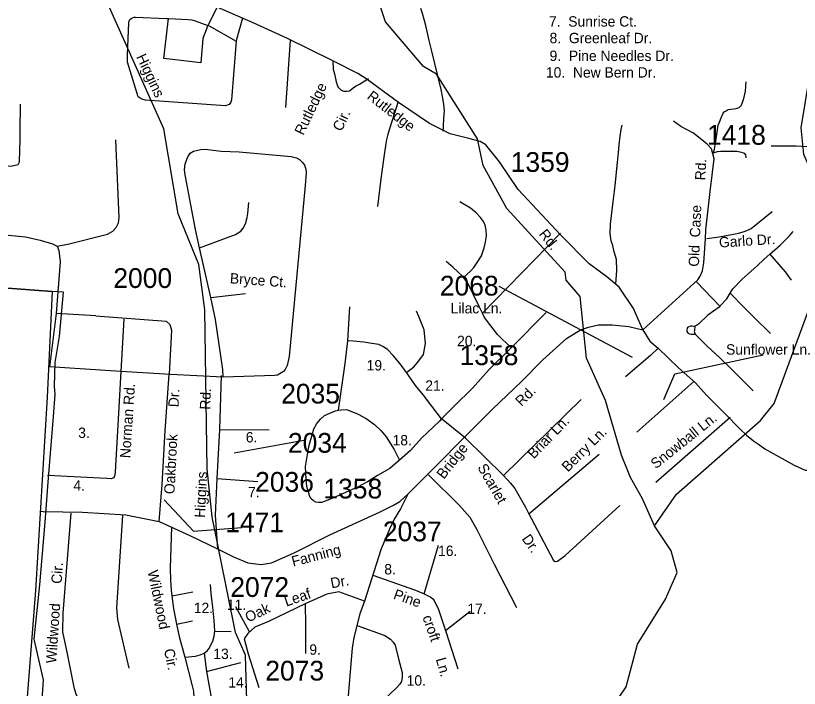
# Model space of a CAD drawing. Extents: x 884530 to 1028605, y 526725 to 653634.
# Drawn here: x 948735 to 953687, y 629856 to 634111 of the extents above; entities that cross this region are included whole.
import ezdxf

# ---------------------------------------------------------------- set-up
doc = ezdxf.new("R2010")
doc.units = 0
for name, color, linetype in [('Exist Boundary Political City Limit New', 7, 'Continuous'), ('Exist Boundary Political CountyLine', 7, 'Continuous'), ('Exist Hydrographic Creek Single Shore', 7, 'Continuous'), ('Exist Hydrographic Creek Single Shore Label', 7, 'Continuous'), ('Exist Road Non-System Type 51', 7, 'Continuous'), ('Exist Road Non-System Type 51 Label', 7, 'Continuous'), ('Exist Road Secondary Type 51 Attributed', 7, 'Continuous'), ('Exist Road Secondary Type 51 Label', 7, 'Continuous'), ('Exist Road Secondary Type 51 Number Label', 7, 'Continuous'), ('Map Preparation Boundary City Limit Buffer Line', 7, 'Continuous')]:
    doc.layers.add(name, color=color, linetype=linetype)

msp = doc.modelspace()

# ---------------------------------------------------------------- linework, layer by layer
at = {"layer": 'Exist Boundary Political City Limit New'}
msp.add_lwpolyline([(948896.5, 629686.2), (948910.8, 629910.9), (948852.4, 630167.8), (948887.9, 630512), (948921.7, 630906.4), (948939.8, 631161.3), (948972.8, 631576.2), (948983.9, 631714.8), (948980.8, 631767.4), (948985.2, 631918.1), (949010.8, 632080.6), (949037.1, 632362), (948964.6, 632366.4), (948119.9, 632428.4)], dxfattribs=at)
at = {"layer": 'Exist Boundary Political CountyLine'}
msp.add_lwpolyline([(947959.7, 632442.8), (948964.6, 632366.4), (948934.3, 631697.1), (948859.3, 630475.6), (948784, 629504.5), (948730.2, 628906.2)], dxfattribs=at)
at = {"layer": 'Exist Hydrographic Creek Single Shore'}
for points in [[(950157.5, 627642), (950002, 628189.9), (950022.9, 628537.3), (950161.2, 628908.7), (950213.4, 629199.7), (950186.1, 630066.6), (950124.5, 630208.9), (949975.7, 630940.4), (949944.9, 631243), (949930.8, 632250.8), (949891.2, 632537), (949761, 632857.9), (949671.9, 633394.7), (949254.9, 634328.5), (949160.4, 634481.3), (949095.4, 634758.3), (948961.5, 634980.8), (948953.7, 635047.2)], [(952772.8, 630884.9), (952695, 631054.2), (952620.5, 631189.6), (952563, 631331.7), (952461.5, 631676), (952343.1, 631943.5), (952302.4, 632334.4), (952214.2, 632437.9), (952207.7, 632487.4), (951838.5, 632891.8), (951690, 633163.9), (951654.3, 633332), (951393.7, 633740.8), (951312, 633788.4), (951072, 634072.2), (950899.1, 634594.1), (950919.6, 634916.1)], [(952914.9, 630588.7), (952877.7, 630725.8), (952772.8, 630884.9), (952911.5, 631084.6), (953441.5, 631550.3), (953528.8, 631656.8), (953797.1, 632389.8), (953874.5, 632460.4), (953915.3, 632666.4), (953888.5, 632844.1), (953810.2, 633018.3), (953715.4, 633231.6), (953698.5, 633400.8), (953752.6, 633734.3), (953826, 634131.8), (953830, 634473), (954013.6, 634708.9), (953995.2, 634893), (953983.7, 634919.4)], [(951775.5, 628705), (951846, 628799.3), (951937.4, 628846.7), (952201.3, 629016), (952289.3, 629127.7), (952407.7, 629520.4), (952495.6, 629723.5), (952593.8, 629865.7), (952664.5, 630135), (952840.5, 630419.4), (952914.9, 630588.7)]]:
    msp.add_lwpolyline(points, dxfattribs=at)
at = {"layer": 'Exist Road Non-System Type 51'}
for p, q in [((950008.5, 634165), (949949.8, 634048.5)), ((950469.2, 633956.4), (950440.3, 633528.9)), ((951685, 632228.2), (952177.1, 632734.4)), ((949969.1, 632327.4), (949897.4, 632642.6)), ((953037.3, 632427.4), (953185.5, 632273.4)), ((949969.1, 632327.4), (950186.5, 632353.5)), ((948990.6, 632227.9), (948949.3, 631890.4)), ((950834.9, 632054.1), (950846.7, 632268.6)), ((951866.6, 632010.3), (952088.1, 632232.8)), ((949417.7, 632190.1), (949400, 631860.5)), ((949400, 631860.5), (948949.3, 631890.4)), ((949400, 631860.5), (949380.2, 631519.9)), ((949712.2, 631841.2), (949400, 631860.5)), ((950046.1, 631824.6), (949712.2, 631841.2)), ((953019.4, 631797.8), (952659.7, 631476.5)), ((951817, 631202.2), (952308.4, 631684)), ((951577.3, 631439.4), (951426.5, 631559.9)), ((953249.9, 631568.8), (952779.8, 631158.2)), ((951577.3, 631439.4), (951817, 631202.2)), ((951978.1, 630960.6), (952421.5, 631337.4)), ((951316.6, 630454.8), (951407.7, 630762.1)), ((949721.1, 630440.6), (949854.5, 630466.2)), ((950213, 630213.4), (950127.1, 630371.3)), ((951450.6, 630222.2), (951606.9, 630344.5)), ((949750.8, 630262.3), (949851.6, 630282.4)), ((949993.6, 630217.7), (950095.6, 630215.5)), ((951450.6, 630222.2), (951529.8, 629980.7)), ((949926.1, 630079.2), (949940.9, 629962.4)), ((949940.9, 629962.4), (950158, 630020.4)), ((949940.9, 629962.4), (949975.3, 629776.3))]:
    msp.add_line(p, q, dxfattribs=at)
for points in [[(951436.3, 633380.5), (951437.4, 633399.1), (951438.2, 633411.3), (951440.9, 633462.9), (951444, 633509.3), (951440.9, 633549.4), (951434.6, 633588.4), (951424, 633644.3), (951364, 633885.9), (951347, 633954.5), (951327, 634048.3), (951304.9, 634123.2), (951295.1, 634155.4)], [(950128.6, 633948.3), (950099.7, 633578.7), (950095.1, 633563.2), (950083.6, 633549.6), (950060.6, 633540.2), (949552.3, 633576.7), (949528.2, 633583.7), (949509.3, 633597.6), (949440.4, 633815.9), (949440.4, 633847.5), (949440.4, 633861.9), (949450.2, 634066.5), (949451.8, 634077.3), (949457.1, 634086.4), (949464.1, 634092.9), (949472.4, 634097.4), (949483.4, 634100.2), (949492.9, 634100.8), (949688.5, 634092.2), (949700.7, 634091.7)], [(949949.8, 634048.5), (949917.1, 633965.3), (949905.5, 633813.1), (949670, 633839), (949700.7, 634091.7)], [(949700.7, 634091.7), (949824.9, 634086.9), (949849, 634083.9), (949868.6, 634078.4), (949949.8, 634048.5)], [(950168.6, 634094.2), (950129.6, 633959.6), (950128.6, 633948.3)], [(949949.8, 634048.5), (949957.3, 634045.7), (950128.6, 633948.3)], [(950740.1, 633825.9), (950741.6, 633772.5), (950748.8, 633741.7), (950759.7, 633692.7), (950770.6, 633660), (950785.1, 633645.5), (950792.3, 633640), (950808.6, 633632.8), (950830.4, 633632.8), (950844.9, 633634.6), (950854, 633643.7), (950868.5, 633654.6), (950883, 633665.4), (950906.6, 633678.1), (950963.8, 633712.1)], [(953143.9, 633244), (953151.1, 633266.9), (953160.5, 633316), (953167, 633373.1), (953174.4, 633418.5), (953182.8, 633436.5), (953192.3, 633464), (953202.9, 633490.4), (953212.4, 633502.1), (953224, 633509.5), (953236.7, 633517.9), (953253.6, 633520), (953273.7, 633521.1), (953288.5, 633523.2), (953307.5, 633530.6), (953321.3, 633544.4), (953326.6, 633558.1), (953333, 633573), (953338.2, 633595.1), (953346.6, 633633.2), (953351.9, 633692.4)], [(951152.5, 633568.5), (951087.2, 633361.8), (951079.1, 633327.9), (951073.9, 633301.5), (951061.2, 633215), (951043.3, 633078.9), (951022.2, 632902.8)], [(948517.4, 633185.6), (948650.1, 633162), (948701.4, 633158.9), (948723.9, 633162), (948750.1, 633170), (948759.1, 633185.9), (948762.5, 633327.8), (948762.5, 633380), (948764.7, 633550.4)], [(952528.5, 632414), (952534.6, 632498.7), (952531.5, 632567.5), (952516.5, 632616.4), (952508.3, 632656.3), (952497.2, 632687.4), (952490.7, 632731.3), (952493.6, 632792.6), (952501.6, 632863.9), (952510.1, 632932.9), (952518.1, 632999.7), (952524.6, 633056.4), (952531.8, 633121.3), (952537.9, 633182.1), (952543.5, 633245.1), (952548.2, 633293.2), (952555.8, 633348.3), (952561, 633390.5), (952567.4, 633418.5)], [(948996.7, 632652.3), (949073.6, 632668.1), (949315.5, 632729.4), (949348.4, 632748.7), (949369.9, 632771.5), (949383.6, 632799.8), (949388.2, 632832.8), (949368.6, 633326.3)], [(954140, 633254.2), (954102.4, 633254), (953963.4, 633263.5), (953803, 633277.6), (953666.3, 633284.8), (953508.4, 633284.8)], [(949897.4, 632642.6), (949872.1, 632757.8), (949804.9, 633103.6), (949801.9, 633136.4), (949805.4, 633174.1), (949822, 633218.3), (949837.6, 633241.6), (949859.5, 633253.7), (949904.9, 633263.7), (949931.7, 633265.5), (950032.9, 633252.8), (950146.1, 633250.3), (950474.7, 633219.5), (950509.9, 633210.5), (950528.3, 633201.4), (950549.9, 633179.5), (950559, 633165.5), (950568.9, 633140.7), (950569.9, 633116.9), (950564.1, 633036.7), (950462.5, 631955.3), (950451, 631897.1), (950438, 631871.8), (950428.3, 631860.8), (950389.1, 631837.5), (950372.3, 631834.6), (950046.1, 631824.6)], [(953143.9, 633244), (953170.1, 633250.5), (953190.1, 633252.6), (953226.1, 633252.6), (953265.3, 633252.6), (953291.6, 633252.6), (953322.1, 633248), (953338.1, 633241), (953346.7, 633230), (953349.1, 633211.8)], [(948517.4, 633185.6), (948536.9, 633151.4), (948538.8, 633050.1), (948533.2, 632830.8), (948536.9, 632781.1), (948551.7, 632757.1), (948586.7, 632735), (948647.4, 632725.8), (948796.6, 632711.1), (948890.5, 632690.8), (948967, 632666.8), (948996.7, 632652.3)], [(949897.4, 632642.6), (950123.8, 632727.6), (950157, 632747.1), (950172.3, 632767.6), (950186.6, 632794.5), (950198.2, 632833.6), (950202.6, 632858.4), (950207.8, 632928.7)], [(951564.5, 632454.8), (951608.5, 632494.3), (951629.5, 632518), (951655.8, 632554.8), (951679.5, 632591.6), (951695.1, 632643.2), (951704.3, 632677.3), (951709.6, 632721.1), (951708.4, 632754.1), (951702.1, 632784.6), (951690.5, 632809.4), (951673.2, 632833.7), (951644.4, 632864.2), (951608.6, 632892.5), (951542.1, 632933.8)], [(953102.6, 632700.8), (953180.1, 632711.5), (953303.8, 632735.5), (953338.6, 632746.2), (953365.4, 632756.9), (953383.2, 632764.9), (953515.9, 632871)], [(953499.7, 632601.6), (953566.7, 632658.1), (953624.1, 632717.3), (953647.4, 632744.9)], [(948996.7, 632652.3), (949006.6, 632624.5), (949015.8, 632554.4), (948990.6, 632227.9)], [(953250.1, 632354.9), (953267, 632382.4), (953326.3, 632443.4), (953420.6, 632528.6), (953465, 632571.1), (953499.7, 632601.6)], [(953499.7, 632601.6), (953598.2, 632489.7), (953635.7, 632438.4)], [(951564.5, 632454.8), (951558.4, 632462.7), (951500.5, 632518), (951455, 632556.5)], [(951685, 632228.2), (951663.7, 632270.6), (951626.8, 632349.6), (951592.7, 632417.9), (951564.5, 632454.8)], [(950046.1, 631824.6), (950042.9, 631873.4), (949996.7, 632189.8), (949969.1, 632327.4)], [(953185.5, 632273.4), (953228.2, 632319.5), (953250.1, 632354.9)], [(953250.1, 632354.9), (953337.4, 632267.7), (953402.2, 632201.1), (953506, 632101.2)], [(949241.8, 632211.9), (948990.6, 632227.9)], [(951204, 631853.8), (951249.9, 631888.8), (951275.4, 631920), (951311.2, 631968), (951324.3, 632036.4), (951316.4, 632123.2), (951282.2, 632207.5), (951268.1, 632241.1)], [(951866.6, 632010.3), (951779.5, 632094.3), (951737.4, 632149.6), (951698, 632202.2), (951685, 632228.2)], [(953185.5, 632273.4), (953180.1, 632267.7), (953108.5, 632215.4), (953049.8, 632160.2), (953036.5, 632151.1), (953027.3, 632146.5)], [(953027.3, 632146.5), (953019.2, 632145.2), (953010.2, 632146.2), (952999.4, 632145.9), (952988.6, 632143.1), (952982.5, 632139.7), (952978.6, 632133.2), (952976.4, 632121.5), (952976.7, 632113.7), (952980.5, 632106.9), (952985.8, 632101.7), (952992, 632098.7), (953004.3, 632095.5), (953016.7, 632095.5), (953029.6, 632096.5)], [(953027.3, 632146.5), (953025.8, 632135.8), (953024.5, 632127.7), (953023.8, 632119.5), (953023.5, 632112.7), (953025.8, 632103.6), (953029.6, 632096.5)], [(953029.6, 632096.5), (953105.7, 632021.1), (953185.7, 631945.8), (953263.3, 631869.9), (953333.7, 631799.6), (953395.2, 631738.2)], [(950775.8, 631615.5), (950816, 631910.2), (950834.9, 632054.1)], [(951204, 631853.8), (951164, 631908.2), (951120.4, 631960.4), (951083.9, 631998.5), (951055.5, 632017.7), (951029.1, 632030.1), (950986.1, 632037.4), (950934.8, 632045.4), (950866.9, 632052.5), (950834.9, 632054.1)], [(951426.5, 631559.9), (951506.7, 631641), (951621.5, 631754.1), (951727, 631873.1), (951866.6, 632010.3)], [(951426.5, 631559.9), (951364.7, 631640.5), (951312.2, 631711.5), (951260.9, 631772.4), (951215.1, 631838.9), (951204, 631853.8)], [(951161.2, 631300.3), (951098.3, 631246.4), (951022.2, 631201.6), (950958.5, 631162.6), (950895.8, 631127.8), (950822.9, 631098.1), (950757.6, 631067.3), (950695.9, 631042.2), (950666.8, 631031.4), (950648.4, 631031.2), (950630.6, 631034.2), (950617.4, 631042), (950602.4, 631055.3), (950593.3, 631070.4), (950584.8, 631096.9), (950575.3, 631132.6), (950570.1, 631179.4), (950567.3, 631259.6), (950578, 631335.6), (950590.3, 631394.9), (950606.9, 631451.2), (950619.4, 631498.1), (950637.3, 631531.9), (950660.4, 631559.4), (950686.5, 631581), (950720, 631597.3), (950755.8, 631612.2), (950775.8, 631615.5)], [(950775.8, 631615.5), (950791.2, 631618.1), (950825.7, 631619.7), (950864.1, 631604.2), (950900.2, 631591.4), (950950.7, 631563.2), (951001.5, 631525.4), (951045, 631485.9), (951076.1, 631447.2), (951101.5, 631407), (951127.7, 631367.8), (951161.2, 631300.3)], [(951426.5, 631559.9), (951413.4, 631546.6), (951299.2, 631437.9), (951230.4, 631361.1), (951161.2, 631300.3)], [(949380.2, 631519.9), (949362.7, 631224.9), (949361.6, 631205.9), (949356, 631188.7), (949339, 631181.1), (949311.8, 631182.6), (948935.5, 631202.4)], [(951344.5, 631206), (951538.7, 631012.1), (951605.2, 630938.1), (951648.7, 630862), (951759.4, 630641.3), (951900.7, 630367.9)], [(951817, 631202.2), (951861.4, 631154.8), (951888.5, 631120.7), (951957.3, 631001.6), (951978.1, 630960.6)], [(951978.1, 630960.6), (951992.7, 630931.6), (952132.8, 630664.9), (952143.7, 630658.4), (952158.2, 630659.7), (952206.7, 630696.9), (952553.6, 631012.1)], [(949804.7, 630052.6), (949851.1, 629871.4), (949858, 629839), (949861.4, 629797.6), (949861.5, 629773.4), (949854.1, 629750.3), (949838.5, 629731), (949819.2, 629716.2), (949794.6, 629710.9), (949739.7, 629713.2), (949593.3, 629716.9), (949365.2, 629734.7), (949276.7, 629743.6), (949205.5, 629750.3), (949175.7, 629758.4), (949152.7, 629771.1), (949132.6, 629791.1), (949118.5, 629814.2), (949106.6, 629853.6), (949060.6, 630085.5), (949033, 630214.7), (949035.3, 630331), (949086, 630964.7)], [(949410.8, 630949), (949371.9, 630365.4), (949378.5, 630291.2), (949449.9, 629983.6)], [(949718.5, 630877.4), (949710.6, 630617.4), (949714, 630540.1), (949718.1, 630477), (949721.1, 630440.6)], [(950990.9, 630571.2), (951260.5, 630477.9), (951316.6, 630454.8)], [(949993.6, 630217.7), (949990.1, 630285.3), (949980.4, 630369.3), (949970.7, 630455.5), (949965.9, 630513.5)], [(951316.6, 630454.8), (951358.2, 630433.5), (951371.2, 630423.3), (951379.9, 630412), (951406, 630355.1), (951450.6, 630222.2)], [(949721.1, 630440.6), (949731.5, 630361.9), (949750.8, 630262.3)], [(949750.8, 630262.3), (949768.6, 630183.5), (949804.7, 630052.6)], [(950893, 630254.3), (951067.3, 630189.8), (951103, 630166.8), (951121.1, 630149.2), (951132.8, 630129.6), (951155.8, 630035.1), (951177, 629957.2), (951177, 629928.1), (951173, 629900.4), (951161.2, 629880.6), (951142.7, 629860.8), (950963.1, 629689.1)], [(949926.1, 630079.2), (949944.3, 630092.7), (949954.7, 630106), (949980.7, 630155.1), (949989.9, 630186), (949993.6, 630217.7)], [(950861.9, 630109.8), (950834.1, 629786.7), (950836.9, 629680.2), (950862.3, 629421), (950854.4, 629357.4), (950830.7, 629323.6), (950793.5, 629266), (950692.3, 629144.8), (950681.8, 629127.2), (950627.7, 629079.8), (950539.7, 628981.7), (950401, 628829.3), (950289.3, 628704.1), (950198, 628609.3), (950128.5, 628554.9), (950072.8, 628488.4), (950025.4, 628444.4), (949957.7, 628363.2), (949903.6, 628312.4), (949873.1, 628251.5), (949863, 628170.2), (949646.5, 628014.5), (949473.9, 627824.9)], [(949804.7, 630052.6), (949872.2, 630059.9), (949901, 630067.6), (949926.1, 630079.2)]]:
    msp.add_lwpolyline(points, dxfattribs=at)
at = {"layer": 'Exist Road Non-System Type 51 Label'}
msp.add_lwpolyline([(952831.7, 631682.4), (952900.5, 631845.9), (953459.5, 631966.4)], dxfattribs=at)
at = {"layer": 'Exist Road Secondary Type 51 Attributed'}
for p, q in [((950021.9, 631493.9), (950336.4, 631491.1)), ((950005.6, 631183.8), (950264.5, 631165.5))]:
    msp.add_line(p, q, dxfattribs=at)
for points in [[(952698.1, 632124.6), (952639, 632257.6), (952549.6, 632392.9), (952471.2, 632458.3), (952360, 632541.2), (952176.9, 632724.4), (951909.9, 633010.7), (951792.2, 633185.2), (951705.1, 633294.3), (951670.2, 633313.9), (951598.3, 633333.5), (951480.6, 633364.1), (951349.8, 633429.5), (951153.6, 633560.4), (950956.1, 633707.8), (950897.2, 633744.8), (950740.1, 633825.9), (950452.6, 633965.1), (950234.7, 634065.5), (950008.5, 634165)], [(952698.1, 632124.6), (953046.5, 632439.4), (953060.7, 632462.7), (953075.7, 632496.5), (953084.6, 632547.6), (953093.4, 632701.8), (953097.2, 632756.7), (953123.6, 632998.6), (953149.6, 633205.3), (953131.1, 633268.6), (953105.6, 633298.2), (953017.7, 633366.6), (952938.7, 633409.7), (952891.3, 633442.3)], [(949241.8, 632211.9), (949686.4, 632178.7), (949708.8, 632158.3), (949719, 632121.5), (949704.7, 631844.1)], [(951213.9, 631084.8), (951748.4, 631621.8), (951931.6, 631797.8), (952066, 631934.6), (952214.8, 632069.3), (952304.8, 632123.4), (952355.5, 632141.4), (952417.7, 632154.5), (952504.5, 632156.1), (952610.7, 632144.9), (952661.5, 632131.9), (952698.1, 632124.6)], [(952698.1, 632124.6), (952743.4, 632051.3), (952795.8, 632007.1)], [(952795.8, 632007.1), (952746.7, 631961.3), (952589.6, 631825.4)], [(952795.8, 632007.1), (952922.6, 631884.3), (953030.4, 631787.6), (953101.4, 631710), (953219.4, 631592.1), (953253.5, 631557.3), (953273.4, 631535.9), (953312.3, 631495.8), (953354.2, 631456.9), (953397.2, 631421.9), (953428.6, 631400.2), (953469.3, 631370.5), (953522.2, 631340.6), (953579.3, 631309.3), (953654.3, 631268.4), (953723.3, 631236.8), (953735.4, 631235.2), (953776.5, 631223.9), (953845.6, 631198.9), (953907.5, 631179.3), (954035.4, 631142.6), (954080.8, 631129.5), (954115.9, 631117.3)], [(949641.5, 630912.5), (949659.9, 631145), (949680.3, 631485.7), (949704.7, 631844.1)], [(950032.9, 631833.9), (950021.9, 631493.9)], [(950021.9, 631493.9), (950005.6, 631183.8)], [(950005.6, 631183.8), (949995.4, 630952), (950009.2, 630738.1)], [(950009.2, 630738.1), (950111.1, 630687.1), (950202.8, 630650.3), (950286.4, 630640.1), (950351.6, 630650.3), (950494.3, 630713.6), (950720.6, 630827.8), (951033.1, 630970), (951122.8, 631014.2), (951162.5, 631037.7), (951213.9, 631084.8)], [(951213.9, 631084.8), (951167, 630991.6), (951127.7, 630925.5), (951096.2, 630862.5), (951044.3, 630739.6), (950940, 630408.6)], [(948889.6, 630976.9), (948907.7, 630975.7)], [(948907.7, 630975.7), (949156.4, 630971.6), (949431.6, 630953.3), (949641.5, 630912.5)], [(949641.5, 630912.5), (949835.9, 630823.7), (950009.2, 630738.1)], [(950940, 630408.6), (950776, 630467.2), (950701.9, 630451.6), (950563.3, 630391)], [(950940, 630408.6), (950909.5, 630327.3), (950871.7, 630178.2), (950861.9, 630109.8)], [(950563.3, 630391), (950333, 630279.7), (950245.2, 630242.6), (950202.2, 630203.6), (950178.8, 630170.4), (950204.2, 630074.7), (950270.6, 629861.8)], [(950563.3, 630391), (950567.2, 630256.3), (950565.3, 630076.6)]]:
    msp.add_lwpolyline(points, dxfattribs=at)
at = {"layer": 'Exist Road Secondary Type 51 Number Label'}
for points in [[(952633.9, 631949.2), (951791, 632396.7)], [(950115.1, 631345), (950556.8, 631426.8)], [(949673.5, 631047.6), (949858.8, 630851.2), (950164.2, 630873)]]:
    msp.add_lwpolyline(points, dxfattribs=at)
at = {"layer": 'Map Preparation Boundary City Limit Buffer Line'}
msp.add_lwpolyline([(948896.5, 629686.2), (948910.8, 629910.9), (948852.4, 630167.8), (948887.9, 630512), (948921.7, 630906.4), (948939.8, 631161.3), (948972.8, 631576.2), (948983.9, 631714.8), (948980.8, 631767.4), (948985.2, 631918.1), (949010.8, 632080.6), (949037.1, 632362), (948964.6, 632366.4), (948119.9, 632428.4)], dxfattribs=at)

# ---------------------------------------------------------------- texts
at = {"layer": 'Exist Hydrographic Creek Single Shore Label'}
msp.add_text('Higgins', height=65.62, rotation=295.154, dxfattribs=at).set_placement((949494.8, 633850.3))
msp.add_text('Higgins', height=65.62, rotation=295.154, dxfattribs=at).set_placement((949494.8, 633850.3))
at = {"layer": 'Exist Road Non-System Type 51 Label'}
for s, height, rotation, p in [('Rutledge', 65.62, 64.4616, (950552.5, 633349.8)), ('Cir.', 65.62, 64.4616, (950793.7, 633373.8)), ('Garlo Dr.', 65.62, 3.6709, (953181.6, 632643.6)), ('Bryce Ct.', 65.62, 355.8391, (950086.7, 632417.9)), ('Briar Ln.', 65.62, 45.9404, (952008.7, 631303.3)), ('Snowball Ln.', 65.617, 38.6561, (952780.6, 631241.1)), ('Berry Ln.', 65.62, 44.943, (952224.2, 631220.8)), ('Scarlet', 65.62, 299.7878, (951650.8, 631254.1)), ('Dr.', 65.62, 305.5132, (951930.1, 630801.4)), ('Cir.', 65.62, 86.115, (949025, 630515.6)), ('Wildwood', 65.62, 281.7181, (949568.1, 630596.4)), ('Pine', 65.62, 340.8506, (951117, 630424.1)), ('Wildwood', 65.62, 86.115, (948990.8, 630012.6)), ('croft', 65.62, 289.3285, (951304.3, 630306.8)), ('Cir.', 65.62, 281.7181, (949671, 630100.2)), ('Ln.', 65.62, 286.0297, (951389.2, 630041.1))]:
    msp.add_text(s, height=height, rotation=rotation, dxfattribs=at).set_placement(p)
for s, height, p in [('20.', 65.62, (951524.3, 632020.3)), ('Sunflower Ln.', 65.617, (953224.1, 631967)), ('19.', 65.62, (950952.9, 631866.8)), ('21.', 65.62, (951323.4, 631738.4)), ('3.', 65.62, (949129.8, 631440.1)), ('18.', 65.62, (951116.5, 631393)), ('4.', 65.62, (949099.2, 631106)), ('16.', 65.62, (951404.2, 630693.4)), ('12.', 65.62, (949860.3, 630332.1)), ('11.', 65.62, (950069.7, 630352.3)), ('17.', 65.62, (951589.4, 630327.3)), ('13.', 65.62, (949983.8, 630042.1)), ('14.', 65.62, (950078.8, 629861.4)), ('10.', 65.62, (951205.4, 629873.6))]:
    msp.add_text(s, height=height, dxfattribs=at).set_placement(p)
at = {"layer": 'Exist Road Secondary Type 51 Label'}
for s, height, p in [('7.  Sunrise Ct.', 65.617, (952104.9, 634041.3)), ('8.  Greenleaf Dr.', 65.617, (952108.8, 633936.4)), ('9.  Pine Needles Dr.', 65.617, (952108.8, 633823.8)), ('10.  New Bern Dr.', 65.617, (952085.5, 633718.9)), ('Lilac Ln.', 65.62, (951483.8, 632227.6)), ('6.', 65.62, (950189.1, 631411.6)), ('7.', 65.62, (950203.4, 631064.6)), ('8.', 65.62, (951064.3, 630576.9)), ('9.', 65.62, (950590.8, 630069.1))]:
    msp.add_text(s, height=height, dxfattribs=at).set_placement(p)
for s, rotation, p in [('Rutledge', 322.0667, (950949.9, 633589.8)), ('Rd.', 87.3355, (953093.2, 633067.8)), ('Old  Case', 87.6964, (953052.5, 632522)), ('Rd.', 308.7255, (952037.5, 632727.9)), ('Norman Rd.', 86.2899, (949458.8, 631310.5)), ('Dr.', 87.0328, (949764.3, 631633)), ('Rd.', 87.6046, (949963.5, 631617.5)), ('Rd.', 45.1353, (951931.8, 631635.1)), ('Oakbrook', 87.0328, (949737.9, 631083.2)), ('Bridge', 51.9067, (951440.7, 631175.1)), ('Higgins', 86.9763, (949930.4, 630933.7)), ('Fanning', 14.5966, (950488.2, 630625.6)), ('Dr.', 10.4636, (950730.7, 630488.5)), ('Leaf', 19.1693, (950445.5, 630372.8)), ('Oak', 25.1704, (950203.8, 630271.9))]:
    msp.add_text(s, height=65.62, rotation=rotation, dxfattribs=at).set_placement(p)
at = {"layer": 'Exist Road Secondary Type 51 Number Label'}
for s, p in [('1418', (953103.5, 633294.1)), ('1359', (951863.2, 633122.5)), ('2000', (949351.8, 632388.5)), ('2068', (951415, 632340.4)), ('1358', (951539.9, 631900.7)), ('2035', (950412.6, 631657.6)), ('2034', (950455.2, 631346.4)), ('2036', (950247.9, 631099.6)), ('1358', (950679.3, 631057.3)), ('1471', (950059.1, 630843.3)), ('2037', (951055.2, 630786.5)), ('2072', (950091, 630434.6)), ('2073', (950312.3, 629905.7))]:
    msp.add_text(s, height=125, dxfattribs=at).set_placement(p)

doc.saveas('drawing.dxf')
